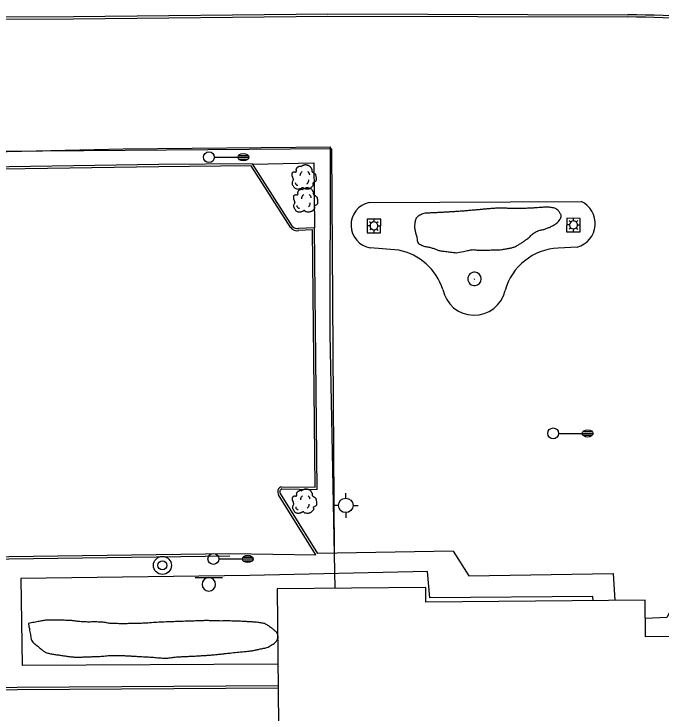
# Model space of a CAD drawing. Extents: x 2145380 to 2156929, y 139568 to 149130.
# Drawn here: x 2152408.4 to 2152586.9, y 142575.6 to 142768.5 of the extents above; entities that cross this region are included whole.
import ezdxf

# ---------------------------------------------------------------- set-up
doc = ezdxf.new("R2010")
doc.units = 0
for name, color, linetype in [('Default', 7, 'Continuous'), ('TOPO_Asphalt', 7, 'Continuous'), ('TOPO_Building', 7, 'Continuous'), ('TOPO_Curb Back', 7, 'Continuous'), ('TOPO_Fence', 7, 'Continuous'), ('TOPO_Light Pole', 7, 'Continuous'), ('TOPO_Misc', 7, 'Continuous'), ('TOPO_San Manhole', 7, 'Continuous'), ('TOPO_Sidewalk', 7, 'Continuous'), ('TOPO_Sign', 7, 'Continuous'), ('TOPO_Tree', 7, 'Continuous'), ('TOPO_Tree Line', 7, 'Continuous'), ('TOPO_Wall Freestanding', 7, 'Continuous'), ('TOPO_Water Fire Hydrant', 7, 'Continuous')]:
    doc.layers.add(name, color=color, linetype=linetype)

# ---------------------------------------------------------------- blocks, each defined once
blk = doc.blocks.new('LP')
at = {"layer": 'TOPO_Light Pole'}
blk.add_line((3.81, 0), (20.32, 0), dxfattribs=at)
for points in [[(20.32, 0), (27.94, 0)], [(20.32, 0), (23.5, 0)], [(20.83, 1.27), (27.43, 1.27)], [(20.83, 1.27), (23.5, 1.27)], [(23.71, 1.27), (27.43, 1.27)], [(23.71, 0), (27.94, 0)], [(20.83, -1.27), (27.43, -1.27)], [(20.83, -1.27), (23.5, -1.27)], [(23.71, -1.27), (27.43, -1.27)]]:
    blk.add_lwpolyline(points, dxfattribs=at)
blk.add_circle((0, 0), 3.81, dxfattribs=at)
blk.add_ellipse((24.13, 0), major_axis=(3.81, 0), ratio=0.666667, dxfattribs=at)
blk = doc.blocks.new('FIRHYD')
at = {"layer": 'TOPO_Water Fire Hydrant'}
for p, q in [((-0.02, 10.16), (-0.03, 17.34)), ((10.16, 0.02), (17.34, 0.03)), ((-10.16, -0.02), (-17.34, -0.03)), ((0.02, -10.16), (0.03, -17.34))]:
    blk.add_line(p, q, dxfattribs=at)
blk.add_circle((0, 0), 10.16, dxfattribs=at)
blk = doc.blocks.new('TREE')
at = {"layer": 'TOPO_Tree'}
for points in [[(-3.49, 17.6), (-3.07, 18.27), (-2.58, 18.8), (-1.9, 19.19), (-1.05, 19.68), (-0.19, 19.96), (0.74, 20.24), (1.62, 20.51), (2.51, 20.82), (3.39, 20.77), (4.1, 20.73), (4.8, 20.47), (5.51, 20.24), (6.43, 19.95), (7.32, 19.73), (8.15, 19.19), (9.36, 18.4), (10.02, 17.21), (10.8, 16.01), (11.24, 15.33), (11.58, 14.62), (11.86, 13.89), (12.17, 13.08), (11.37, 12.02), (11.86, 11.25), (12, 11.03), (12.18, 10.86), (12.39, 10.72), (12.91, 10.35), (13.45, 10.02), (13.97, 9.66), (14.7, 9.16), (15.41, 8.68), (16.09, 8.07), (16.7, 7.53), (16.93, 6.73), (17.15, 5.95), (17.59, 4.38), (17.71, 2.77), (17.68, 1.19), (17.65, -0.25), (17.83, -2.22), (16.62, -3.04), (15.47, -3.83), (14.31, -4.58), (13.16, -5.35)], [(-14.07, -0.4), (-14.17, 0.5), (-14.37, 1.38), (-14.6, 2.25), (-14.84, 3.17), (-15.47, 3.96), (-15.66, 4.9), (-15.8, 5.59), (-15.71, 6.31), (-15.66, 7.01), (-15.6, 7.91), (-15.72, 8.8), (-15.13, 9.66), (-14.62, 10.42), (-13.76, 10.49), (-13.02, 10.72), (-12.18, 10.98), (-11.06, 10), (-10.37, 10.72), (-9.4, 11.74), (-10.29, 13.28), (-9.84, 14.42), (-9.56, 15.15), (-9.32, 15.89), (-8.78, 16.54), (-8.18, 17.26), (-7.5, 17.68), (-6.67, 18.13), (-6.14, 18.41), (-5.61, 18.61), (-5.08, 18.66), (-4.55, 18.71), (-4.02, 18.54), (-3.49, 18.13)], [(-4.21, 5.09), (-4.46, 6.09), (-4.3, 7.21), (-3.84, 8.21), (-3.33, 9.34), (-2.71, 10.27), (-1.64, 10.97)], [(5.89, 11.15), (6.5, 10.68), (6.96, 10.17), (7.36, 9.5), (7.93, 8.56), (8.31, 7.6), (8.46, 6.56)], [(13.16, -5.34), (13.25, -5.81), (13.36, -6.28), (13.45, -6.75), (13.76, -8.52), (12.24, -10.03), (10.8, -11.51), (9.98, -12.34), (9.13, -12.77), (8.15, -13.1), (5.97, -13.83), (3.32, -13.56), (1.27, -13.1), (0.49, -12.92), (-0.06, -11.44), (-0.84, -11.51), (-2.04, -11.61), (-3.28, -12.78), (-4.55, -13.1), (-6.06, -13.47), (-7.77, -14.03), (-9.31, -13.62), (-11.36, -13.09), (-12.84, -11.41), (-14.07, -9.39), (-15.32, -7.35), (-15.61, -5.13), (-15.13, -3.04), (-14.87, -1.89), (-13.91, -0.75), (-13.54, 0.13)], [(-11.38, -4.46), (-11.47, -5.41), (-11.03, -6.32), (-10.09, -7.22), (-9.3, -7.97), (-8.49, -8.26), (-7.7, -8.14)], [(4.79, -6.29), (5.71, -5.66), (6.3, -4.92), (6.81, -3.91), (7.36, -2.81), (7.63, -1.7), (7.54, -0.6)]]:
    blk.add_open_spline(points, degree=3, dxfattribs=at)
blk = doc.blocks.new('EXMHSS')
at = {"layer": 'Default'}
for radius in [6.3, 3.13]:
    blk.add_circle((0, 0), radius, dxfattribs=at)

msp = doc.modelspace()

# ---------------------------------------------------------------- linework, layer by layer
at = {"layer": 'TOPO_Asphalt'}
msp.add_line((2152467.96, 142619.62), (2152491.67, 142619.32), dxfattribs=at)
at = {"layer": 'TOPO_Building'}
msp.add_lwpolyline([(2152675.84, 142313.48), (2152673.79, 142534.31), (2152611.63, 142533.73), (2152611.04, 142596.91), (2152582.68, 142596.65), (2152582.59, 142606.76), (2152522.06, 142606.2), (2152522.02, 142610.27), (2152481.02, 142609.89), (2152481.97, 142506.94), (2152448.46, 142506.63), (2152448.47, 142505.96), (2152320.53, 142504.77), (2152321.71, 142377.8), (2152449.64, 142378.99), (2152449.64, 142379.2), (2152496.81, 142379.63), (2152497.14, 142343.67), (2152503.11, 142343.72), (2152503.4, 142312.09)], dxfattribs=at)
at = {"layer": 'TOPO_Curb Back'}
for points in [[(2152362.04, 142767.5), (2152424.8, 142767.76), (2152494.93, 142768.49), (2152577.74, 142768.29)], [(2152362.07, 142766.9), (2152424.81, 142767.16), (2152494.94, 142767.89), (2152577.74, 142767.69)], [(2152485.22, 142709.89), (2152474.16, 142727.17), (2152448.34, 142726.94), (2152330.32, 142725.17), (2152340.83, 142708.41)], [(2152484.73, 142709.54), (2152473.83, 142726.57), (2152448.34, 142726.34), (2152331.39, 142724.59), (2152341.2, 142708.94)], [(2152482.2, 142638.06), (2152491.45, 142637.92), (2152490.73, 142708.91), (2152486.93, 142708.72)], [(2152482.29, 142637.46), (2152492.06, 142637.31), (2152491.33, 142709.54), (2152486.84, 142709.32)], [(2152491.67, 142619.32), (2152481.4, 142635.82)], [(2152492.18, 142619.64), (2152481.9, 142636.16)], [(2152326.91, 142632.6), (2152327.11, 142617.52), (2152356.02, 142617.8), (2152406.97, 142618.22), (2152467.97, 142619.02)], [(2152327.51, 142632.75), (2152327.7, 142618.13), (2152356.02, 142618.4), (2152406.96, 142618.82), (2152467.96, 142619.62)], [(2152481.27, 142583.1), (2152322.68, 142582.13)], [(2152481.27, 142582.5), (2152322.72, 142581.53)]]:
    msp.add_lwpolyline(points, dxfattribs=at)
for centre, radius, start, end in [((2152557.26, 141748.11), 1020.39, 84.463, 88.84972), ((2152557.26, 141748.14), 1019.76, 84.46348, 88.84951), ((2152486.47, 142710.84), 2.17, 216.7445, 282.2709), ((2152486.47, 142710.84), 1.57, 217.465, 283.9334), ((2152482.56, 142636.67), 1.44, 104.3095, 216.2559), ((2152482.56, 142636.67), 0.837, 109.0571, 217.6163)]:
    msp.add_arc(centre, radius, start, end, dxfattribs=at)
at = {"layer": 'TOPO_Fence'}
for points in [[(2152252.48, 142729.16), (2152254.34, 142663.04), (2152319, 142663.22), (2152327.85, 142662.59), (2152326.29, 142729.13), (2152358.55, 142729.8), (2152398.39, 142730.38), (2152438.48, 142731.27), (2152495.65, 142731.84), (2152495.56, 142680.21), (2152496.94, 142610.04)], [(2152496.78, 142619.95), (2152496.1, 142731.29), (2152325, 142729.94), (2152326.12, 142665.05), (2152319.02, 142664.43)]]:
    msp.add_lwpolyline(points, dxfattribs=at)
at = {"layer": 'TOPO_Misc'}
for q in [(2152535.48, 142695.37), (2152535.49, 142695.39), (2152535.49, 142695.36), (2152535.51, 142695.37)]:
    msp.add_line((2152535.49, 142695.37), q, dxfattribs=at)
for points in [[(2152509.53, 142708.1), (2152509.56, 142711.85), (2152505.85, 142711.88), (2152505.82, 142708.13), (2152509.53, 142708.1)], [(2152506.93, 142710.79), (2152506.5, 142711.18)], [(2152507.7, 142711.12), (2152507.72, 142711.71)], [(2152507.7, 142711.12), (2152507.7, 142711.12)], [(2152508.43, 142710.84), (2152508.87, 142711.28)], [(2152564.59, 142708.36), (2152564.62, 142712.11), (2152560.91, 142712.15), (2152560.88, 142708.4), (2152564.59, 142708.36)], [(2152561.99, 142711.05), (2152561.56, 142711.44)], [(2152562.76, 142711.38), (2152562.78, 142711.97)], [(2152562.76, 142711.38), (2152562.76, 142711.38)], [(2152563.49, 142711.1), (2152563.93, 142711.54)], [(2152506.62, 142710.06), (2152505.99, 142710.06)], [(2152506.87, 142709.3), (2152506.52, 142708.9)], [(2152507.68, 142708.92), (2152507.66, 142708.31)], [(2152508.43, 142709.21), (2152508.81, 142708.77)], [(2152508.79, 142710.03), (2152509.44, 142710.02)], [(2152561.68, 142710.32), (2152561.05, 142710.32)], [(2152561.93, 142709.56), (2152561.58, 142709.16)], [(2152562.74, 142709.18), (2152562.72, 142708.57)], [(2152563.49, 142709.47), (2152563.87, 142709.03)], [(2152563.85, 142710.29), (2152564.49, 142710.28)]]:
    msp.add_lwpolyline(points, dxfattribs=at)
for centre, radius, start, end in [((2152507.7, 142710.03), 1.09, 90, 268.8465), ((2152507.71, 142710.03), 1.09, 359.4282, 90.3893), ((2152562.76, 142710.29), 1.09, 90, 268.8465), ((2152562.77, 142710.29), 1.09, 359.4282, 90.3893), ((2152507.71, 142710.03), 1.09, 268.4671, 359.4282), ((2152562.77, 142710.29), 1.09, 268.4671, 359.4282), ((2152535.48, 142695.41), 1.87, 85.9623, 180), ((2152535.48, 142695.41), 1.87, 180, 274.0377), ((2152535.41, 142695.41), 1.88, 276.2662, 83.7338)]:
    msp.add_arc(centre, radius, start, end, dxfattribs=at)
at = {"layer": 'TOPO_Sidewalk'}
msp.add_line((2152529.59, 142620.28), (2152492.18, 142619.64), dxfattribs=at)
for points in [[(2152713.48, 142740.28), (2152656.64, 142722.54), (2152595.19, 142614.23), (2152588.57, 142601.96), (2152582.63, 142601.71)], [(2152529.55, 142620.28), (2152533.89, 142613.51), (2152573.71, 142614.09), (2152574.18, 142606.68)], [(2152568.2, 142606.62), (2152568.11, 142607.78), (2152523.09, 142607.45), (2152522.5, 142614.69), (2152473.44, 142613.56), (2152410.29, 142612.71), (2152410.58, 142588.72)]]:
    msp.add_lwpolyline(points, dxfattribs=at)
at = {"layer": 'TOPO_Sign'}
for points in [[(2152458.38, 142613.01), (2152465.88, 142613.02)], [(2152462.13, 142613.01), (2152462.13, 142613.01)], [(2152460.26, 142611.14), (2152460.26, 142611.14)], [(2152464, 142611.14), (2152464, 142611.14)], [(2152462.13, 142609.27), (2152462.13, 142609.27)]]:
    msp.add_lwpolyline(points, dxfattribs=at)
for start, end in [(90, 180), (360, 90), (180, 270), (270, 0)]:
    msp.add_arc((2152462.13, 142611.14), 1.87, start, end, dxfattribs=at)
at = {"layer": 'TOPO_Tree Line'}
for points in [[(2152530.45, 142702.61), (2152530.45, 142702.61), (2152529.14, 142702.78), (2152527.83, 142702.94), (2152526.51, 142703.1), (2152525.58, 142703.21), (2152524.72, 142703.65), (2152523.83, 142703.92), (2152522.81, 142704.22), (2152521.76, 142704.33), (2152520.74, 142704.77), (2152519.64, 142705.25), (2152519.59, 142706.78), (2152519.26, 142707.91), (2152519.02, 142708.78), (2152518.85, 142709.68), (2152518.96, 142710.55), (2152519.07, 142711.44), (2152519.41, 142712.43), (2152520.3, 142712.93), (2152521.49, 142713.61), (2152522.7, 142713.56), (2152523.93, 142713.62), (2152525.04, 142713.68), (2152526.15, 142713.73), (2152527.26, 142713.79), (2152528.33, 142713.86), (2152529.39, 142713.91), (2152530.46, 142713.98), (2152531.81, 142714.07), (2152533.15, 142714.18), (2152534.5, 142714.3), (2152535.61, 142714.4), (2152536.71, 142714.5), (2152537.81, 142714.6), (2152538.88, 142714.7), (2152539.94, 142714.8), (2152541.01, 142714.87), (2152542.03, 142714.93), (2152543.06, 142714.89), (2152544.08, 142714.88), (2152545.17, 142714.87), (2152546.26, 142714.83), (2152547.35, 142714.83), (2152548.55, 142714.82), (2152549.75, 142714.87), (2152550.94, 142714.92), (2152551.87, 142714.96), (2152552.8, 142715.06), (2152553.73, 142715.12), (2152554.77, 142715.18), (2152555.82, 142715.2), (2152556.86, 142715.05), (2152557.77, 142714.93), (2152558.67, 142714.18), (2152559.09, 142713.5), (2152559.62, 142712.65), (2152558.6, 142711.08), (2152557.6, 142710.43), (2152556.76, 142709.9), (2152555.93, 142709.54), (2152555.05, 142709.21), (2152554.18, 142708.89), (2152553.2, 142708.86), (2152552.4, 142708.39), (2152551.4, 142707.79), (2152550.61, 142706.91), (2152549.67, 142706.23), (2152548.93, 142705.71), (2152548.21, 142705.18), (2152547.4, 142704.72), (2152546.6, 142704.26), (2152545.73, 142703.97), (2152544.83, 142703.81), (2152543.7, 142703.6), (2152542.58, 142703.44), (2152541.44, 142703.41), (2152540.04, 142703.38), (2152538.65, 142703.36), (2152537.26, 142703.34), (2152536.22, 142703.33), (2152535.16, 142703.54), (2152534.14, 142703.34), (2152532.91, 142703.1), (2152531.68, 142702.85), (2152530.45, 142702.61)], [(2152412.35, 142600.35), (2152412.35, 142600.35), (2152413.67, 142600.6), (2152415, 142600.85), (2152416.32, 142601.11), (2152417.28, 142601.29), (2152418.27, 142601.24), (2152419.24, 142601.24), (2152420.72, 142601.25), (2152422.19, 142601.23), (2152423.67, 142601.16), (2152424.96, 142601.09), (2152426.24, 142600.87), (2152427.53, 142600.8), (2152429.02, 142600.71), (2152430.52, 142600.81), (2152432.01, 142600.73), (2152433.28, 142600.66), (2152434.53, 142600.37), (2152435.8, 142600.33), (2152437.32, 142600.28), (2152438.83, 142600.28), (2152440.35, 142600.3), (2152441.49, 142600.32), (2152442.63, 142600.34), (2152443.77, 142600.39), (2152445.79, 142600.48), (2152447.8, 142600.66), (2152449.81, 142600.74), (2152451.92, 142600.81), (2152454.03, 142600.89), (2152456.14, 142600.96), (2152457.66, 142601.01), (2152459.17, 142601.07), (2152460.69, 142601.12), (2152461.76, 142601.16), (2152462.82, 142601.05), (2152463.89, 142601.04), (2152465.55, 142601.02), (2152467.21, 142601.05), (2152468.87, 142601.02), (2152470.2, 142600.99), (2152471.53, 142600.9), (2152472.86, 142600.84), (2152474.09, 142600.78), (2152475.31, 142600.67), (2152476.53, 142600.51), (2152477.56, 142600.36), (2152478.41, 142599.83), (2152479.33, 142599.17), (2152480.11, 142598.6), (2152480.86, 142597.92), (2152481.13, 142597.23), (2152481.45, 142596.43), (2152480.63, 142595.14), (2152479.67, 142594.53), (2152478.46, 142593.75), (2152477.26, 142593.52), (2152475.99, 142593.25), (2152475.13, 142593.07), (2152474.29, 142592.85), (2152473.42, 142592.76), (2152471.41, 142592.54), (2152469.4, 142592.35), (2152467.4, 142592.13), (2152466.47, 142592.03), (2152465.55, 142591.92), (2152464.62, 142591.82), (2152463.32, 142591.68), (2152462.02, 142591.59), (2152460.72, 142591.51), (2152459.56, 142591.44), (2152458.39, 142591.37), (2152457.23, 142591.31), (2152456.12, 142591.26), (2152455, 142591.21), (2152453.89, 142591.15), (2152452.5, 142591.09), (2152451.12, 142590.78), (2152449.73, 142590.81), (2152448.29, 142590.83), (2152446.86, 142591.03), (2152445.42, 142591.11), (2152444.55, 142591.15), (2152443.68, 142591.2), (2152442.81, 142591.24), (2152441.81, 142591.3), (2152440.81, 142591.36), (2152439.81, 142591.42), (2152438.5, 142591.49), (2152437.19, 142591.55), (2152435.89, 142591.52), (2152434.35, 142591.49), (2152432.81, 142591.31), (2152431.27, 142591.24), (2152429.97, 142591.19), (2152428.67, 142591.14), (2152427.36, 142591.1), (2152426.41, 142591.08), (2152425.46, 142591.04), (2152424.51, 142591.12), (2152423.5, 142591.22), (2152422.52, 142591.39), (2152421.52, 142591.53), (2152420.4, 142591.69), (2152419.28, 142591.86), (2152418.16, 142592.07), (2152417.15, 142592.25), (2152416.31, 142592.9), (2152415.47, 142593.6), (2152414.38, 142594.49), (2152413.21, 142595.39), (2152412.98, 142596.7), (2152412.77, 142597.91), (2152412.56, 142599.13), (2152412.35, 142600.35)]]:
    msp.add_open_spline(points, degree=3, dxfattribs=at)
at = {"layer": 'TOPO_Wall Freestanding'}
for p, q in [((2152506.38, 142716.49), (2152564.85, 142716.77)), ((2152514.53, 142703.34), (2152506.69, 142703.94)), ((2152563.81, 142704.19), (2152558.57, 142703.87)), ((2152481.21, 142589.14), (2152410.58, 142588.72))]:
    msp.add_line(p, q, dxfattribs=at)
msp.add_lwpolyline([(2152474.22, 142727.07), (2152491.14, 142727.39), (2152491.25, 142709.54)], dxfattribs=at)
for centre, radius, start, end in [((2152562.05, 142710.67), 6.71, 285.2217, 65.3425), ((2152507.76, 142710.24), 6.39, 102.4499, 260.3698), ((2152511.27, 142687.4), 16.27, 18.3074, 78.4499), ((2152559.16, 142688.1), 15.78, 92.1275, 165.0502), ((2152535.35, 142694.17), 8.79, 190.8565, 346.8749)]:
    msp.add_arc(centre, radius, start, end, dxfattribs=at)

# ---------------------------------------------------------------- block references
at = {"layer": 'TOPO_Light Pole', "xscale": 0.39370000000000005, "yscale": 0.3937000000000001}
for p in [(2152462.17, 142728.98), (2152557.16, 142652.78), (2152463.38, 142618.14)]:
    msp.add_blockref('LP', p, dxfattribs=at)
at = {"layer": 'TOPO_San Manhole', "xscale": 0.39370000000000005, "yscale": 0.3937000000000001}
msp.add_blockref('EXMHSS', (2152449.32, 142616.37), dxfattribs=at)
at = {"layer": 'TOPO_Tree', "xscale": 0.19685000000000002, "yscale": 0.19685000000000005}
for p in [(2152488.23, 142722.84), (2152488.65, 142716.52), (2152488.34, 142633.41)]:
    msp.add_blockref('TREE', p, dxfattribs=at)
at = {"layer": 'TOPO_Water Fire Hydrant', "xscale": 0.19685000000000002, "yscale": 0.19685000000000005}
msp.add_blockref('FIRHYD', (2152499.92, 142632.92), dxfattribs=at)

doc.saveas('drawing.dxf')
